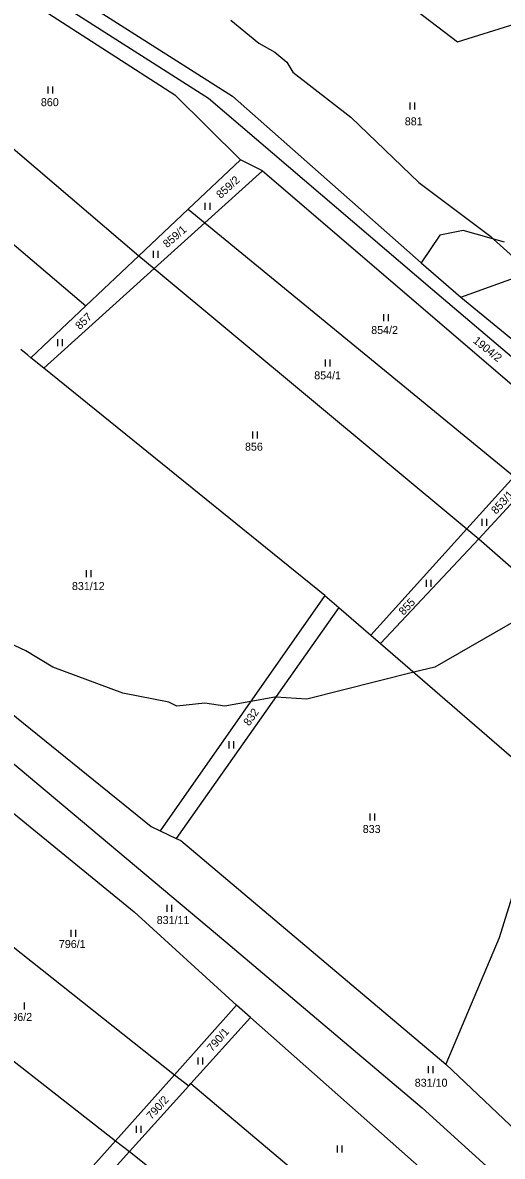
# Model space of a CAD drawing. Extents: x -445050 to -440454, y -1134563 to -1129741.
# Drawn here: x -441474.3 to -441372.4, y -1131618.1 to -1131377.4 of the extents above; entities that cross this region are included whole.
import ezdxf

# ---------------------------------------------------------------- set-up
doc = ezdxf.new("R2010")
doc.units = 0
for name, color, linetype in [('Vrstva 1', 7, 'Continuous'), ('Vrstva 18', 7, 'Continuous'), ('Vrstva 25', 7, 'Continuous'), ('Vrstva 52', 7, 'Continuous'), ('Vrstva 6', 7, 'Continuous')]:
    doc.layers.add(name, color=color, linetype=linetype)

msp = doc.modelspace()

# ---------------------------------------------------------------- linework, layer by layer
at = {"layer": 'Vrstva 1'}
for points in [[(-441399.22, -1131368.22), (-441381.88, -1131381.48)], [(-441463.13, -1131371.77), (-441429.75, -1131393.06)], [(-441471.06, -1131374.07), (-441442.02, -1131392.73)], [(-441468.01, -1131372.28), (-441434.84, -1131393.48)], [(-441381.88, -1131381.48), (-441369.67, -1131377.65)], [(-441442.02, -1131392.73), (-441428.04, -1131406.57)], [(-441434.84, -1131393.48), (-441387.22, -1131434.11)], [(-441429.75, -1131393.06), (-441389.62, -1131428.39)], [(-441423.32, -1131408.87), (-441428.04, -1131406.57)], [(-441423.32, -1131408.87), (-441360.39, -1131462.73)], [(-441385.64, -1131422.53), (-441389.62, -1131428.39)], [(-441380.68, -1131421.57), (-441385.64, -1131422.53)], [(-441371.88, -1131424), (-441380.68, -1131421.57)], [(-441389.62, -1131428.39), (-441381.18, -1131435.73)], [(-441381.18, -1131435.73), (-441363.66, -1131429.38)], [(-441387.22, -1131434.11), (-441331.18, -1131481.54)], [(-441381.18, -1131435.73), (-441317.02, -1131488.21)]]:
    msp.add_lwpolyline(points, dxfattribs=at)
at = {"layer": 'Vrstva 25'}
for p, q in [((-441468.91, -1131392.47), (-441468.91, -1131390.97)), ((-441467.91, -1131392.47), (-441467.91, -1131390.97)), ((-441391.98, -1131395.85), (-441391.98, -1131394.35)), ((-441390.98, -1131395.85), (-441390.98, -1131394.35)), ((-441435.51, -1131417.19), (-441435.51, -1131415.69)), ((-441434.51, -1131417.19), (-441434.51, -1131415.69)), ((-441446.54, -1131427.34), (-441446.54, -1131425.84)), ((-441445.54, -1131427.34), (-441445.54, -1131425.84)), ((-441397.59, -1131440.82), (-441397.59, -1131439.32)), ((-441396.59, -1131440.82), (-441396.59, -1131439.32)), ((-441466.88, -1131446.13), (-441466.88, -1131444.63)), ((-441465.88, -1131446.13), (-441465.88, -1131444.63)), ((-441409.94, -1131450.43), (-441409.94, -1131448.93)), ((-441408.94, -1131450.43), (-441408.94, -1131448.93)), ((-441425.38, -1131465.7), (-441425.38, -1131464.2)), ((-441424.38, -1131465.7), (-441424.38, -1131464.2)), ((-441376.65, -1131484.29), (-441376.65, -1131482.79)), ((-441375.65, -1131484.29), (-441375.65, -1131482.79)), ((-441460.77, -1131495.15), (-441460.77, -1131493.65)), ((-441459.77, -1131495.15), (-441459.77, -1131493.65)), ((-441388.49, -1131497.23), (-441388.49, -1131495.73)), ((-441387.49, -1131497.23), (-441387.49, -1131495.73)), ((-441430.45, -1131531.51), (-441430.45, -1131530.01)), ((-441429.45, -1131531.51), (-441429.45, -1131530.01)), ((-441400.49, -1131546.82), (-441400.49, -1131545.32)), ((-441399.49, -1131546.82), (-441399.49, -1131545.32)), ((-441443.64, -1131566.21), (-441443.64, -1131564.71)), ((-441442.64, -1131566.21), (-441442.64, -1131564.71)), ((-441464, -1131571.51), (-441464, -1131570.01)), ((-441463, -1131571.51), (-441463, -1131570.01)), ((-441473.98, -1131586.99), (-441473.98, -1131585.49)), ((-441437.02, -1131598.63), (-441437.02, -1131597.13)), ((-441436.02, -1131598.63), (-441436.02, -1131597.13)), ((-441388.04, -1131600.51), (-441388.04, -1131599.01)), ((-441387.04, -1131600.51), (-441387.04, -1131599.01)), ((-441450.11, -1131613.18), (-441450.11, -1131611.68)), ((-441449.11, -1131613.18), (-441449.11, -1131611.68)), ((-441407.4, -1131617.34), (-441407.4, -1131615.84)), ((-441406.4, -1131617.34), (-441406.4, -1131615.84))]:
    msp.add_line(p, q, dxfattribs=at)
at = {"layer": 'Vrstva 52'}
for points in [[(-441430.08, -1131376.9), (-441424.12, -1131381.79), (-441420.72, -1131383.7), (-441418.17, -1131385.83), (-441416.89, -1131387.95), (-441404.56, -1131397.52), (-441390.11, -1131411.34), (-441374.8, -1131422.82), (-441374.21, -1131423.36), (-441366.43, -1131430.38)], [(-441368.85, -1131504.03), (-441386.71, -1131514.24), (-441391.19, -1131515.35), (-441413.92, -1131521.04), (-441420.54, -1131520.62), (-441420.72, -1131520.61), (-441425.83, -1131521.53), (-441431.35, -1131522.53), (-441435.6, -1131521.89), (-441441.56, -1131522.53), (-441443.26, -1131521.68), (-441453.04, -1131519.76), (-441467.92, -1131514.24), (-441473.66, -1131510.83), (-441489.6, -1131503.39)]]:
    msp.add_lwpolyline(points, dxfattribs=at)
at = {"layer": 'Vrstva 6'}
for points in [[(-441504.18, -1131380.44), (-441449.63, -1131426.93)], [(-441513.79, -1131392.69), (-441460.9, -1131437.56)], [(-441439.14, -1131417.03), (-441428.04, -1131406.57)], [(-441435.59, -1131419.94), (-441423.32, -1131408.87)], [(-441449.63, -1131426.93), (-441439.14, -1131417.03)], [(-441439.14, -1131417.03), (-441435.59, -1131419.94)], [(-441446.36, -1131429.65), (-441435.59, -1131419.94)], [(-441435.59, -1131419.94), (-441369.86, -1131473.76)], [(-441460.9, -1131437.56), (-441449.63, -1131426.93)], [(-441449.63, -1131426.93), (-441446.36, -1131429.65)], [(-441469.81, -1131450.8), (-441446.36, -1131429.65)], [(-441446.36, -1131429.65), (-441379.93, -1131484.9)], [(-441472.58, -1131448.57), (-441460.9, -1131437.56)], [(-441473.24, -1131448.04), (-441474.7, -1131446.81)], [(-441472.58, -1131448.57), (-441473.24, -1131448.04)], [(-441469.81, -1131450.8), (-441472.58, -1131448.57)], [(-441410.08, -1131499.04), (-441469.81, -1131450.8)], [(-441369.86, -1131473.76), (-441379.93, -1131484.9)], [(-441367.23, -1131476.04), (-441377.33, -1131487.04)], [(-441379.93, -1131484.9), (-441400.34, -1131507.45)], [(-441379.93, -1131484.9), (-441377.33, -1131487.04)], [(-441377.33, -1131487.04), (-441398.26, -1131509.25)], [(-441377.33, -1131487.04), (-441324.83, -1131532.87)], [(-441509.13, -1131497.93), (-441447.01, -1131548.11)], [(-441410.08, -1131499.04), (-441445.08, -1131549.03)], [(-441410.08, -1131499.04), (-441407.12, -1131501.57)], [(-441407.12, -1131501.57), (-441441.69, -1131550.65)], [(-441407.12, -1131501.57), (-441400.34, -1131507.45)], [(-441513.34, -1131503.72), (-441431.17, -1131572.57)], [(-441400.34, -1131507.45), (-441398.26, -1131509.25)], [(-441398.26, -1131509.25), (-441363.01, -1131539.67)], [(-441363.01, -1131539.67), (-441373.06, -1131571.71)], [(-441480.94, -1131541.55), (-441450.66, -1131566.24)], [(-441447.01, -1131548.11), (-441445.08, -1131549.03)], [(-441445.08, -1131549.03), (-441441.69, -1131550.65)], [(-441441.69, -1131550.65), (-441440.73, -1131551.11)], [(-441440.73, -1131551.11), (-441384.35, -1131598.55)], [(-441496.37, -1131557.84), (-441442.03, -1131600.82)], [(-441428.88, -1131586.04), (-441450.66, -1131566.24)], [(-441373.06, -1131571.71), (-441384.35, -1131598.55)], [(-441509.15, -1131572.26), (-441454.58, -1131614.83)], [(-441431.17, -1131572.57), (-441389.38, -1131607.81)], [(-441428.88, -1131586.04), (-441442.03, -1131600.82)], [(-441425.91, -1131588.69), (-441428.88, -1131586.04)], [(-441438.56, -1131602.67), (-441425.91, -1131588.69)], [(-441375.15, -1131633.54), (-441425.91, -1131588.69)], [(-441384.35, -1131598.55), (-441348.8, -1131632.24)], [(-441442.03, -1131600.82), (-441454.58, -1131614.83)], [(-441442.03, -1131600.82), (-441439.03, -1131603.19)], [(-441439.03, -1131603.19), (-441438.56, -1131602.67)], [(-441438.56, -1131602.67), (-441386.93, -1131646.22)], [(-441439.03, -1131603.19), (-441451.63, -1131617.13)], [(-441389.38, -1131607.81), (-441356.71, -1131637.42)], [(-441467.7, -1131629.48), (-441454.58, -1131614.83)], [(-441454.58, -1131614.83), (-441451.63, -1131617.13)], [(-441451.63, -1131617.13), (-441464.76, -1131631.64)], [(-441451.63, -1131617.13), (-441398.63, -1131659.4)]]:
    msp.add_lwpolyline(points, dxfattribs=at)

# ---------------------------------------------------------------- texts
at = {"layer": 'Vrstva 18'}
for s, p in [('860', (-441470.46, -1131395.15)), ('881', (-441393.1, -1131399.22)), ('854/2', (-441400.24, -1131443.53)), ('854/1', (-441412.35, -1131453.16)), ('856', (-441427.07, -1131468.3)), ('831/12', (-441463.86, -1131497.9)), ('833', (-441402.04, -1131549.48)), ('831/11', (-441445.84, -1131568.82)), ('796/1', (-441466.64, -1131573.91)), ('796/2', (-441478.01, -1131589.39)), ('831/10', (-441390.98, -1131603.36))]:
    msp.add_text(s, height=1.7, dxfattribs=at).set_placement(p)
for s, rotation, p in [('859/2', 42.2739, (-441432.25, -1131414.88)), ('859/1', 40.9806, (-441443.62, -1131425.34)), ('857', 43.7337, (-441462.18, -1131442.72)), ('1904/2', 321.1965, (-441378.73, -1131445.22)), ('853/1', 47.3175, (-441373.68, -1131481.92)), ('855', 46.9539, (-441393.34, -1131503.37)), ('832', 55.0773, (-441426.17, -1131526.89)), ('790/1', 49.0671, (-441434.04, -1131596.05)), ('790/2', 48.168, (-441446.94, -1131610.47))]:
    msp.add_text(s, height=1.7, rotation=rotation, dxfattribs=at).set_placement(p)

doc.saveas('drawing.dxf')
